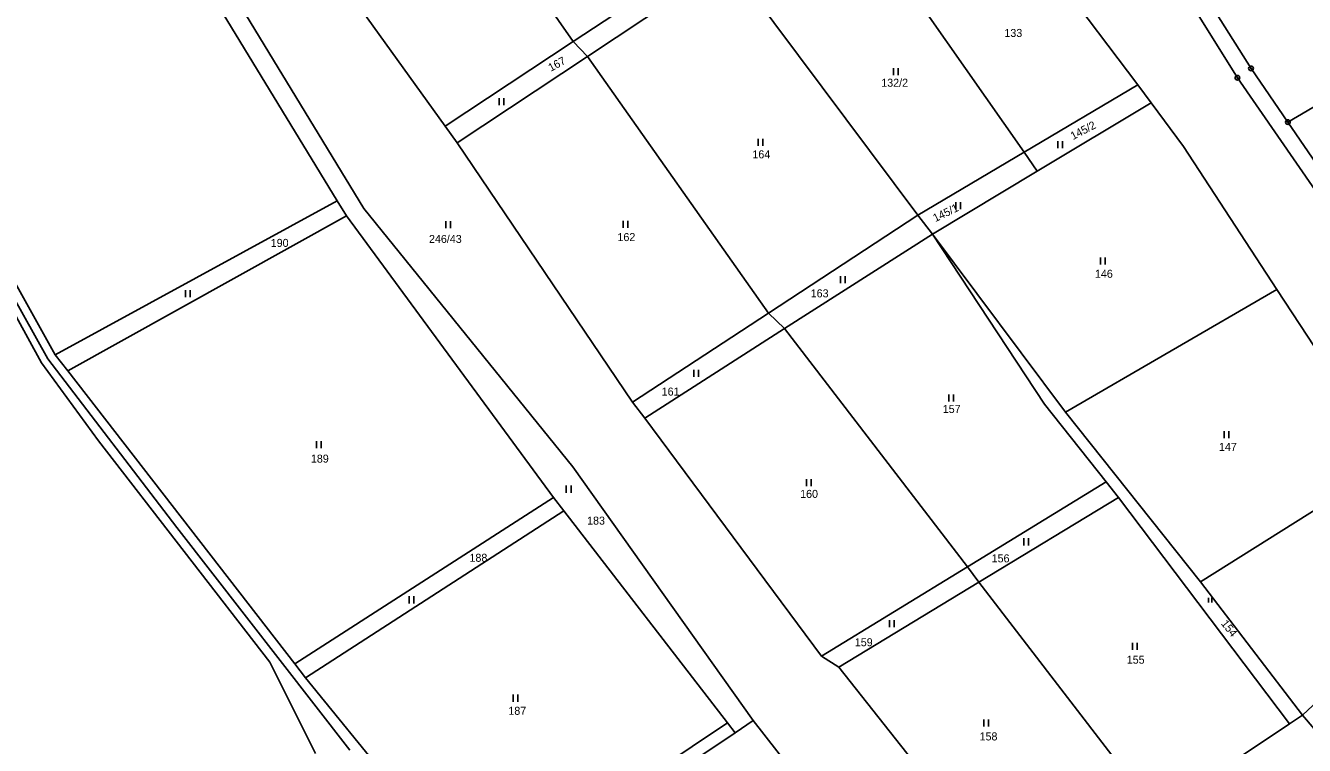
# Model space of a CAD drawing. Extents: x -445050 to -440454, y -1134563 to -1129741.
# Drawn here: x -441854.5 to -441582.9, y -1131009.2 to -1130856.4 of the extents above; entities that cross this region are included whole.
import ezdxf

# ---------------------------------------------------------------- set-up
doc = ezdxf.new("R2010")
doc.units = 0
for name, color, linetype in [('Vrstva 1', 7, 'Continuous'), ('Vrstva 18', 7, 'Continuous'), ('Vrstva 24', 7, 'Continuous'), ('Vrstva 25', 7, 'Continuous'), ('Vrstva 6', 7, 'Continuous')]:
    doc.layers.add(name, color=color, linetype=linetype)

msp = doc.modelspace()

# ---------------------------------------------------------------- linework, layer by layer
at = {"layer": 'Vrstva 1'}
for points in [[(-441597.18, -1130867.45), (-441658.41, -1130769.37)], [(-441614.43, -1130833.54), (-441594.28, -1130865.46)], [(-441526.35, -1130841.59), (-441586.45, -1130876.87)], [(-441594.28, -1130865.46), (-441586.45, -1130876.87)], [(-441546.37, -1130940.81), (-441597.18, -1130867.45)], [(-441586.45, -1130876.87), (-441543.75, -1130939.18)]]:
    msp.add_lwpolyline(points, dxfattribs=at)
at = {"layer": 'Vrstva 24'}
for centre, radius in [((-441594.28, -1130865.46), 0.5), ((-441594.28, -1130865.46), 0.1), ((-441597.18, -1130867.45), 0.5), ((-441597.18, -1130867.45), 0.1), ((-441586.45, -1130876.87), 0.5), ((-441586.45, -1130876.87), 0.1)]:
    msp.add_circle(centre, radius, dxfattribs=at)
at = {"layer": 'Vrstva 25'}
for p, q in [((-441670.21, -1130866.92), (-441670.21, -1130865.42)), ((-441669.21, -1130866.92), (-441669.21, -1130865.42)), ((-441753.97, -1130873.26), (-441753.97, -1130871.76)), ((-441752.97, -1130873.26), (-441752.97, -1130871.76)), ((-441698.93, -1130881.91), (-441698.93, -1130880.41)), ((-441697.93, -1130881.91), (-441697.93, -1130880.41)), ((-441635.33, -1130882.39), (-441635.33, -1130880.89)), ((-441634.33, -1130882.39), (-441634.33, -1130880.89)), ((-441656.96, -1130895.36), (-441656.96, -1130893.86)), ((-441655.96, -1130895.36), (-441655.96, -1130893.86)), ((-441765.29, -1130899.4), (-441765.29, -1130897.9)), ((-441764.29, -1130899.4), (-441764.29, -1130897.9)), ((-441727.64, -1130899.3), (-441727.64, -1130897.8)), ((-441726.64, -1130899.3), (-441726.64, -1130897.8)), ((-441626.23, -1130907.12), (-441626.23, -1130905.62)), ((-441625.23, -1130907.12), (-441625.23, -1130905.62)), ((-441681.46, -1130911.06), (-441681.46, -1130909.56)), ((-441680.46, -1130911.06), (-441680.46, -1130909.56)), ((-441820.56, -1130914.02), (-441820.56, -1130912.52)), ((-441819.56, -1130914.02), (-441819.56, -1130912.52)), ((-441712.64, -1130930.92), (-441712.64, -1130929.42)), ((-441711.64, -1130930.92), (-441711.64, -1130929.42)), ((-441658.47, -1130936.21), (-441658.47, -1130934.71)), ((-441657.47, -1130936.21), (-441657.47, -1130934.71)), ((-441600.01, -1130943.98), (-441600.01, -1130942.48)), ((-441599.01, -1130943.98), (-441599.01, -1130942.48)), ((-441792.74, -1130946.1), (-441792.74, -1130944.6)), ((-441791.74, -1130946.1), (-441791.74, -1130944.6)), ((-441688.68, -1130954.13), (-441688.68, -1130952.63)), ((-441687.68, -1130954.13), (-441687.68, -1130952.63)), ((-441739.7, -1130955.53), (-441739.7, -1130954.03)), ((-441738.7, -1130955.53), (-441738.7, -1130954.03)), ((-441642.51, -1130966.72), (-441642.51, -1130965.22)), ((-441641.51, -1130966.72), (-441641.51, -1130965.22)), ((-441773.07, -1130979.02), (-441773.07, -1130977.52)), ((-441772.07, -1130979.02), (-441772.07, -1130977.52)), ((-441603.29, -1130978.85), (-441603.29, -1130977.84)), ((-441602.62, -1130978.85), (-441602.62, -1130977.84)), ((-441671.04, -1130984.1), (-441671.04, -1130982.6)), ((-441670.04, -1130984.1), (-441670.04, -1130982.6)), ((-441619.47, -1130988.88), (-441619.47, -1130987.38)), ((-441618.47, -1130988.88), (-441618.47, -1130987.38)), ((-441751.01, -1130999.9), (-441751.01, -1130998.4)), ((-441750.01, -1130999.9), (-441750.01, -1130998.4)), ((-441651.02, -1131005.19), (-441651.02, -1131003.69)), ((-441650.02, -1131005.19), (-441650.02, -1131003.69))]:
    msp.add_line(p, q, dxfattribs=at)
at = {"layer": 'Vrstva 6'}
for points in [[(-441778.91, -1130801.53), (-441738.22, -1130859.78)], [(-441806.57, -1130820.59), (-441765.41, -1130877.74)], [(-441782.73, -1130895.24), (-441825.03, -1130825.68)], [(-441652.17, -1130824.19), (-441618.34, -1130868.95)], [(-441788.35, -1130893.59), (-441828.74, -1130827.37)], [(-441675.49, -1130836.07), (-441642.48, -1130883.25)], [(-441738.22, -1130859.78), (-441707.41, -1130839.44)], [(-441735.23, -1130862.94), (-441704.96, -1130842.88)], [(-441894.34, -1130847.27), (-441849.8, -1130927.1)], [(-441848.24, -1130926.27), (-441892.54, -1130846.73)], [(-441665.01, -1130896.6), (-441700.68, -1130848.91)], [(-441765.41, -1130877.74), (-441738.22, -1130859.78)], [(-441738.22, -1130859.78), (-441735.23, -1130862.94)], [(-441762.88, -1130881.26), (-441735.23, -1130862.94)], [(-441735.23, -1130862.94), (-441696.76, -1130917.39)], [(-441642.48, -1130883.25), (-441618.34, -1130868.95)], [(-441615.48, -1130872.79), (-441618.34, -1130868.95)], [(-441639.67, -1130887.28), (-441615.48, -1130872.79)], [(-441608.62, -1130882.04), (-441615.48, -1130872.79)], [(-441765.41, -1130877.74), (-441762.88, -1130881.26)], [(-441762.88, -1130881.26), (-441725.62, -1130936.29)], [(-441608.62, -1130882.04), (-441588.79, -1130912.37)], [(-441851.19, -1130927.96), (-441875.25, -1130884.11)], [(-441642.48, -1130883.25), (-441665.01, -1130896.6)], [(-441642.48, -1130883.25), (-441639.67, -1130887.28)], [(-441661.95, -1130900.62), (-441639.67, -1130887.28)], [(-441788.35, -1130893.59), (-441848.24, -1130926.27)], [(-441786.41, -1130896.78), (-441788.35, -1130893.59)], [(-441738.32, -1130950.07), (-441782.73, -1130895.24)], [(-441845.6, -1130929.68), (-441786.41, -1130896.78)], [(-441786.41, -1130896.78), (-441742.43, -1130956.54)], [(-441696.76, -1130917.39), (-441665.01, -1130896.6)], [(-441661.95, -1130900.62), (-441665.01, -1130896.6)], [(-441693.36, -1130920.71), (-441661.95, -1130900.62)], [(-441638.12, -1130936.71), (-441661.95, -1130900.62)], [(-441633.7, -1130938.47), (-441661.95, -1130900.62)], [(-441588.79, -1130912.37), (-441633.7, -1130938.47)], [(-441588.79, -1130912.37), (-441564.69, -1130949.13)], [(-441725.62, -1130936.29), (-441696.76, -1130917.39)], [(-441696.76, -1130917.39), (-441693.36, -1130920.71)], [(-441723.05, -1130939.71), (-441693.36, -1130920.71)], [(-441693.36, -1130920.71), (-441654.53, -1130971.28)], [(-441848.24, -1130926.27), (-441845.6, -1130929.68)], [(-441839.04, -1130944.55), (-441851.19, -1130927.96)], [(-441849.8, -1130927.1), (-441822.39, -1130962.93)], [(-441845.6, -1130929.68), (-441797.37, -1130991.89)], [(-441725.62, -1130936.29), (-441723.05, -1130939.71)], [(-441625.03, -1130953.25), (-441638.12, -1130936.71)], [(-441685.52, -1130990.22), (-441723.05, -1130939.71)], [(-441605.03, -1130974.48), (-441633.7, -1130938.47)], [(-441802.67, -1130991.5), (-441839.04, -1130944.55)], [(-441700.01, -1131003.91), (-441738.32, -1130950.07)], [(-441564.69, -1130949.13), (-441605.03, -1130974.48)], [(-441654.53, -1130971.28), (-441625.03, -1130953.25)], [(-441622.44, -1130956.52), (-441625.03, -1130953.25)], [(-441797.37, -1130991.89), (-441742.43, -1130956.54)], [(-441742.43, -1130956.54), (-441740.22, -1130959.4)], [(-441652.06, -1130974.49), (-441622.44, -1130956.52)], [(-441586.11, -1131004.57), (-441622.44, -1130956.52)], [(-441740.22, -1130959.4), (-441795.13, -1130994.8)], [(-441740.22, -1130959.4), (-441705.49, -1131004.38)], [(-441822.39, -1130962.93), (-441785.69, -1131010.21)], [(-441685.52, -1130990.22), (-441654.53, -1130971.28)], [(-441654.53, -1130971.28), (-441652.06, -1130974.49)], [(-441681.85, -1130992.57), (-441652.06, -1130974.49)], [(-441652.06, -1130974.49), (-441614.45, -1131023.46)], [(-441605.03, -1130974.48), (-441583.36, -1131002.74)], [(-441552.87, -1130974.29), (-441583.36, -1131002.74)], [(-441792.95, -1131010.87), (-441802.67, -1130991.5)], [(-441681.85, -1130992.57), (-441685.52, -1130990.22)], [(-441797.37, -1130991.89), (-441795.13, -1130994.8)], [(-441644.63, -1131039.57), (-441681.85, -1130992.57)], [(-441758.41, -1131039.83), (-441795.13, -1130994.8)], [(-441705.49, -1131004.38), (-441758.41, -1131039.83)], [(-441705.49, -1131004.38), (-441703.87, -1131006.48)], [(-441703.87, -1131006.48), (-441700.01, -1131003.91)], [(-441672.63, -1131039.01), (-441700.01, -1131003.91)], [(-441586.11, -1131004.57), (-441614.45, -1131023.46)], [(-441583.36, -1131002.74), (-441586.11, -1131004.57)], [(-441583.36, -1131002.74), (-441573.02, -1131014.83)], [(-441756.82, -1131041.79), (-441703.87, -1131006.48)]]:
    msp.add_lwpolyline(points, dxfattribs=at)

# ---------------------------------------------------------------- texts
at = {"layer": 'Vrstva 18'}
for s, p in [('133', (-441646.66, -1130858.79)), ('132/2', (-441672.81, -1130869.36)), ('164', (-441700.18, -1130884.56)), ('190', (-441802.48, -1130903.36)), ('246/43', (-441768.87, -1130902.52)), ('162', (-441728.84, -1130902.12)), ('146', (-441627.43, -1130909.91)), ('163', (-441687.8, -1130914.07)), ('161', (-441719.45, -1130934.92)), ('157', (-441659.75, -1130938.61)), ('147', (-441601.09, -1130946.66)), ('189', (-441793.95, -1130949.15)), ('160', (-441690.04, -1130956.64)), ('183', (-441735.29, -1130962.31)), ('188', (-441760.27, -1130970.2)), ('156', (-441649.37, -1130970.32)), ('159', (-441678.43, -1130988.13)), ('155', (-441620.67, -1130991.83)), ('187', (-441752.01, -1131002.68)), ('158', (-441651.93, -1131008.12))]:
    msp.add_text(s, height=1.7, dxfattribs=at).set_placement(p)
for s, rotation, p in [('167', 28.6047, (-441742.98, -1130866.19)), ('145/2', 27.603, (-441632.08, -1130880.69)), ('145/1', 25.9479, (-441661.33, -1130898.12)), ('154', 308.7936, (-441600.75, -1130983.36))]:
    msp.add_text(s, height=1.7, rotation=rotation, dxfattribs=at).set_placement(p)

doc.saveas('drawing.dxf')
